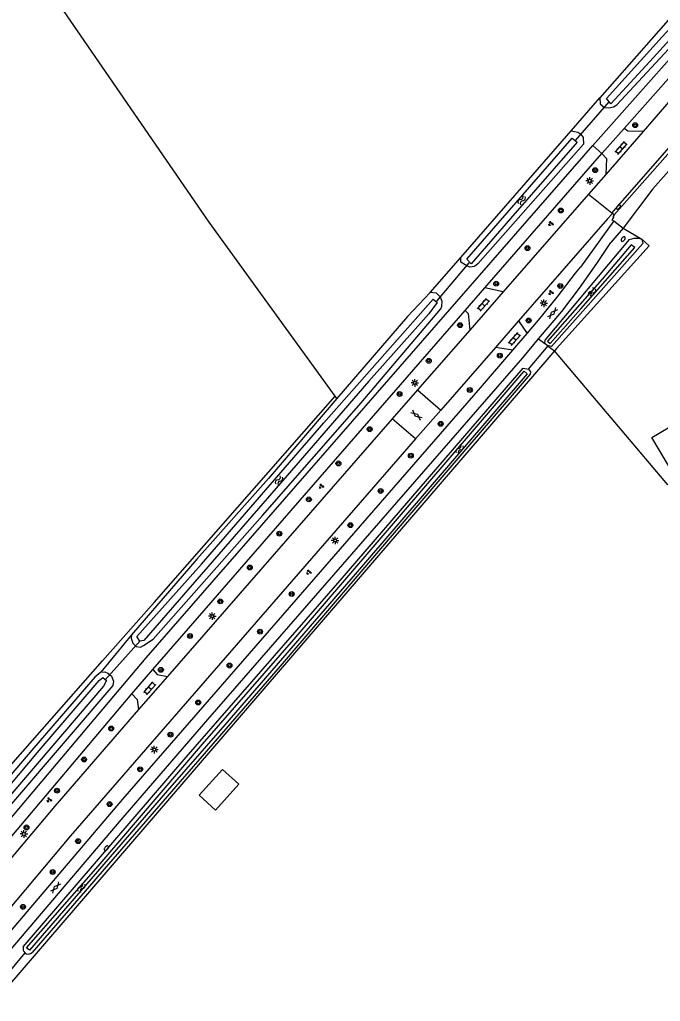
# Model space of a CAD drawing. Extents: x 135999 to 138000, y 396000 to 398501.
# Drawn here: x 136594.2 to 136699.2, y 397991.8 to 398152.8 of the extents above; entities that cross this region are included whole.
import ezdxf

# ---------------------------------------------------------------- set-up
doc = ezdxf.new("R2010")
doc.units = 0
for name, color, linetype in [('gg-afsc-draadraster', 7, 'Continuous'), ('gg-afsc-erfafscheiding', 7, 'Continuous'), ('gg-afsc-lijn draadraster', 7, 'Continuous'), ('gg-bbg-luifel en loopbrug', 7, 'Continuous'), ('gg-knt-bronhoudergrens', 7, 'Continuous'), ('gg-knt-verharding', 7, 'Continuous'), ('gg-kntw-bovenkant insteek waterloop', 7, 'Continuous'), ('gg-kntw-waterlijn', 7, 'Continuous'), ('gg-kwrk-duiker nz buis', 7, 'Continuous'), ('gt-grn-groengrens', 7, 'Continuous'), ('gt-grn-vlakafsluiter', 7, 'Continuous'), ('gt-grn-weggrens', 7, 'Continuous'), ('gt-symb-boom', 7, 'Continuous'), ('gt-symb-brandkraan', 7, 'Continuous'), ('gt-symb-gesloten verharding', 7, 'Continuous'), ('gt-symb-groenvak', 7, 'Continuous'), ('gt-symb-klinker verharding', 7, 'Continuous'), ('gt-symb-kolk', 7, 'Continuous'), ('gt-symb-lichtmast', 7, 'Continuous'), ('gt-symb-watersymbool', 7, 'Continuous')]:
    doc.layers.add(name, color=color, linetype=linetype)

# ---------------------------------------------------------------- blocks, each defined once
blk = doc.blocks.new('gt0-KOLK')
at = {"layer": 'gt-symb-kolk'}
blk.add_lwpolyline([(0, 0), (0.38, 0), (0.38, 0.4), (-0.38, 0.4), (-0.38, 0), (0, 0)], dxfattribs=at)
blk = doc.blocks.new('gt0-KL1')
at = {"layer": 'gt-symb-klinker verharding'}
for p, q in [((-1.15, 0.3), (1.15, 0.3)), ((-1, -0.3), (-1, 0.3)), ((-0.5, 0.3), (-0.5, 0.45)), ((0, -0.3), (0, 0.3)), ((0.5, 0.3), (0.5, 0.45)), ((1, -0.3), (1, 0.3)), ((-1.15, -0.3), (1.15, -0.3)), ((-0.5, -0.45), (-0.5, -0.3)), ((0.5, -0.45), (0.5, -0.3))]:
    blk.add_line(p, q, dxfattribs=at)
blk = doc.blocks.new('gt0-BOOM')
at = {"layer": 'gt-symb-boom'}
for radius in [0.4, 0.2]:
    blk.add_circle((0, 0), radius, dxfattribs=at)
blk = doc.blocks.new('gt0-GRVAK')
at = {"layer": 'gt-symb-groenvak'}
for p, q in [((-0.11, 0.19), (-0.23, 0.24)), ((-0.18, 0.15), (0.09, 0.15)), ((-0.09, 0.21), (-0.16, 0.32)), ((-0.05, 0.21), (-0.05, 0.39)), ((0, 0.21), (0.06, 0.32)), ((0.02, 0.19), (0.13, 0.24)), ((0.26, -0.05), (0.2, 0.06)), ((0.3, -0.05), (0.3, 0.13)), ((0.35, -0.05), (0.41, 0.06)), ((-0.24, -0.23), (-0.36, -0.18)), ((-0.32, -0.26), (-0.05, -0.26)), ((-0.23, -0.21), (-0.29, -0.1)), ((-0.18, -0.2), (-0.18, -0.02)), ((-0.14, -0.21), (-0.07, -0.1)), ((-0.12, -0.23), (0, -0.18)), ((0.24, -0.07), (0.12, -0.02)), ((0.17, -0.11), (0.44, -0.11)), ((0.37, -0.07), (0.49, -0.02))]:
    blk.add_line(p, q, dxfattribs=at)
blk = doc.blocks.new('gt0-WA')
at = {"layer": 'gt-symb-watersymbool'}
for centre, start, end in [((-0.32, 0.02), 28.0725, 151.9275), ((0.43, 0.42), 208.0725, 331.9275), ((-0.32, -0.43), 28.0725, 151.9275), ((0.43, -0.03), 208.0725, 331.9275)]:
    blk.add_arc(centre, 0.425, start, end, dxfattribs=at)
blk = doc.blocks.new('gt0-LMAST')
at = {"layer": 'gt-symb-lichtmast'}
for p, q in [((-0.18, 0.17), (-0.45, 0.44)), ((-0.01, 0.25), (-0.01, 0.62)), ((0.17, 0.17), (0.44, 0.44)), ((-0.26, 0), (-0.63, 0)), ((-0.18, -0.18), (-0.45, -0.45)), ((-0.01, -0.25), (-0.01, -0.63)), ((0.44, -0.45), (0.17, -0.18)), ((0.24, 0), (0.62, 0))]:
    blk.add_line(p, q, dxfattribs=at)
blk.add_circle((-0.01, 0), 0.25, dxfattribs=at)
blk = doc.blocks.new('gt0-GESVH1')
at = {"layer": 'gt-symb-gesloten verharding'}
for p, q in [((-0.99, -0.26), (0.01, 0.24)), ((0.01, -0.26), (-0.99, 0.24)), ((0.01, 0.24), (1.01, -0.26)), ((1.01, 0.24), (0.01, -0.26))]:
    blk.add_line(p, q, dxfattribs=at)
blk = doc.blocks.new('gt0-BR')
at = {"layer": 'gt-symb-brandkraan'}
for centre, radius, start, end in [((-0.24, 0), 0.206, 107.5669, 252.4331), ((0.6, -2.66), 3, 106.892, 107.5669), ((0, -0.69), 0.938, 73.108, 106.892), ((-0.6, -2.66), 3, 72.4331, 73.108), ((0.24, 0), 0.206, 287.567, 72.4331), ((0.6, 2.66), 3, 252.4331, 253.108), ((0, 0.69), 0.938, 253.108, 286.8921), ((-0.6, 2.66), 3, 286.8921, 287.567)]:
    blk.add_arc(centre, radius, start, end, dxfattribs=at)

msp = doc.modelspace()

# ---------------------------------------------------------------- linework, layer by layer
at = {"layer": 'gg-afsc-draadraster'}
msp.add_line((136646.18, 398090.66), (136645.88, 398091.09), dxfattribs=at)
for points in [[(136645.88, 398091.09), (136625.27, 398119.59), (136570.95, 398198.51), (136562.66, 398227.07), (136528.66, 398274.53)], [(136810.7, 397874.36), (136811, 397874.5), (136794.09, 397908.68), (136779.99, 397937.8), (136771.44, 397942.62), (136760.28, 397963.94), (136749.12, 397985.27), (136728.96, 398046.08), (136722.96, 398064.41), (136721.46, 398074.57), (136722.13, 398090.73), (136700.42, 398076.52), (136681.82, 398098.48)], [(136547.06, 398032.49), (136549.18, 398030.77), (136553.47, 398032.42), (136563.56, 398022), (136574.88, 398010.3), (136607.79, 398047.69), (136616.26, 398057.26), (136645.88, 398091.09)]]:
    msp.add_lwpolyline(points, dxfattribs=at)
at = {"layer": 'gg-afsc-erfafscheiding'}
msp.add_line((136681.82, 398098.48), (136680.94, 398097.41), dxfattribs=at)
msp.add_lwpolyline([(136697.35, 398115.71), (136682.15, 398098.88), (136681.82, 398098.48)], dxfattribs=at)
at = {"layer": 'gg-afsc-lijn draadraster'}
msp.add_line((136646.18, 398090.66), (136645.88, 398091.09), dxfattribs=at)
for points in [[(136645.88, 398091.09), (136625.27, 398119.59), (136570.95, 398198.51), (136562.66, 398227.07), (136528.66, 398274.53)], [(136547.06, 398032.49), (136549.18, 398030.77), (136553.47, 398032.42), (136563.56, 398022), (136574.88, 398010.3), (136607.79, 398047.69), (136616.26, 398057.26), (136645.88, 398091.09)]]:
    msp.add_lwpolyline(points, dxfattribs=at)
at = {"layer": 'gg-bbg-luifel en loopbrug'}
msp.add_lwpolyline([(136697.78, 398084.27), (136706.38, 398089.36), (136709.97, 398083.32), (136701.37, 398078.22), (136697.78, 398084.27)], dxfattribs=at)
at = {"layer": 'gg-knt-bronhoudergrens'}
for p, q in [((136684.55, 398134.57), (136689.27, 398139.99)), ((136661.49, 398108.05), (136666.5, 398113.78))]:
    msp.add_line(p, q, dxfattribs=at)
msp.add_lwpolyline([(136626.29, 398023.2), (136630.13, 398027.45), (136627.43, 398029.88), (136623.6, 398025.63), (136626.29, 398023.2)], dxfattribs=at)
at = {"layer": 'gg-knt-verharding'}
for p, q in [((136689.61, 398130.83), (136693.24, 398134.93)), ((136696.36, 398134.46), (136690.24, 398127.43)), ((136670.45, 398108.85), (136689.61, 398130.83)), ((136690.24, 398127.43), (136687.42, 398124.21)), ((136687.42, 398124.21), (136673.45, 398108.18)), ((136690.54, 398120.14), (136675.93, 398103.4)), ((136691.57, 398119.81), (136686.12, 398112.23)), ((136691.37, 398121), (136690.54, 398120.14)), ((136691.24, 398121.14), (136691.37, 398121)), ((136691.61, 398120.81), (136691.37, 398121)), ((136691.57, 398119.81), (136693.08, 398118.62)), ((136693.08, 398118.62), (136691.07, 398116.24)), ((136685.28, 398111.25), (136686.12, 398112.23)), ((136667.22, 398105.14), (136670.45, 398108.85)), ((136673.45, 398108.18), (136670.45, 398108.85)), ((136673.45, 398108.18), (136667.97, 398101.91)), ((136616, 398046.28), (136667.22, 398105.14)), ((136667.97, 398101.91), (136659.4, 398092.08)), ((136675.93, 398103.4), (136672.16, 398099.07)), ((136675.93, 398103.4), (136677.34, 398101.32)), ((136675.02, 398098.62), (136677.34, 398101.32)), ((136672.16, 398099.07), (136663.21, 398088.78)), ((136675.02, 398098.62), (136672.16, 398099.07)), ((136659.4, 398092.08), (136655.27, 398087.35)), ((136659.4, 398092.08), (136663.21, 398088.78)), ((136663.21, 398088.78), (136659.09, 398084.05)), ((136655.27, 398087.35), (136618.41, 398045.09)), ((136659.09, 398084.05), (136655.27, 398087.35)), ((136612.61, 398042.28), (136616, 398046.28)), ((136618.41, 398045.09), (136613.7, 398039.67)), ((136579.98, 398003.66), (136612.61, 398042.28))]:
    msp.add_line(p, q, dxfattribs=at)
for points in [[(136688.12, 398132.15), (136709.39, 398156.16), (136733.54, 398183.25), (136735.56, 398185.47)], [(136693.24, 398134.93), (136711.22, 398155.22), (136734.77, 398181.64), (136737.39, 398184.51)], [(136746.48, 398183.08), (136730.49, 398165.39), (136720.5, 398154.3), (136701.03, 398132.32), (136692.15, 398122.2), (136691.24, 398121.14)], [(136746.87, 398182.71), (136740.93, 398176.17), (136730.86, 398165.04), (136720.87, 398153.94), (136691.61, 398120.81)], [(136737.56, 398180.56), (136704.73, 398144.13), (136696.36, 398134.46)], [(136713.88, 398143.08), (136704.87, 398132.9), (136699.69, 398127.02), (136697.96, 398125.04), (136693.08, 398118.62)], [(136696.36, 398134.46), (136693.87, 398134.53), (136693.24, 398134.93)], [(136577.83, 398004.25), (136614.94, 398048.15), (136686.64, 398130.48), (136688.12, 398132.15)], [(136689.61, 398130.83), (136690.39, 398130.04), (136690.24, 398127.43)], [(136691.61, 398120.81), (136691.41, 398120.54), (136691.54, 398120.43), (136691.25, 398119.97), (136691.57, 398119.81)], [(136679.24, 398100.45), (136683.02, 398104.97), (136685.96, 398108.77), (136688.8, 398112.81), (136691.07, 398116.24)], [(136677.34, 398101.32), (136679.23, 398103.52), (136682.29, 398107.31), (136685.28, 398111.25)], [(136667.22, 398105.14), (136667.68, 398104.62), (136667.97, 398101.91)], [(136592.5, 398000), (136611.17, 398021.99), (136625.02, 398038.05), (136676.67, 398097.38), (136679.24, 398100.45)], [(136589.87, 398000), (136611.11, 398024.99), (136669.7, 398092.41), (136675.02, 398098.62)], [(136659.09, 398084.05), (136621.69, 398041.08), (136602.56, 398018.96), (136588.02, 398001.74)], [(136616, 398046.28), (136616.72, 398045.41), (136618.41, 398045.09)], [(136612.61, 398042.28), (136613.47, 398041.31), (136613.7, 398039.67)], [(136613.7, 398039.67), (136599.97, 398023.85), (136583.07, 398003.86)]]:
    msp.add_lwpolyline(points, dxfattribs=at)
at = {"layer": 'gg-kntw-bovenkant insteek waterloop'}
for p, q in [((136666.5, 398113.78), (136684.55, 398134.57)), ((136680.63, 398099.39), (136680.24, 398099.73))]:
    msp.add_line(p, q, dxfattribs=at)
for points in [[(136689.27, 398139.99), (136689.32, 398138.97), (136690.05, 398138.4), (136690.73, 398138.34), (136691.52, 398138.5), (136692.03, 398138.84), (136701.93, 398149.5), (136717.59, 398167.23), (136720.23, 398170.79), (136720.11, 398171.36), (136719.29, 398171.95), (136718.15, 398171.87)], [(136718.15, 398171.87), (136706.07, 398159.18), (136689.27, 398139.99)], [(136684.55, 398134.57), (136685.68, 398134.37), (136686.18, 398134.02), (136686.52, 398133.46), (136686.62, 398132.38), (136669.26, 398112.74), (136668.75, 398112.35), (136667.96, 398112.24), (136667.21, 398112.59), (136666.49, 398113.04), (136666.5, 398113.78)], [(136680.24, 398099.73), (136680.3, 398100.24), (136694.14, 398116.74), (136694.87, 398116.97), (136695.66, 398116.96), (136696.17, 398116.79)], [(136696.17, 398116.79), (136696.33, 398116.11), (136681.33, 398099.22), (136680.63, 398099.39)], [(136612.53, 398051.93), (136612.47, 398051.37), (136612.74, 398050.57), (136613.3, 398050.01), (136613.98, 398049.94), (136614.49, 398050.17), (136616.08, 398051.23), (136634.01, 398071.49), (136650.18, 398089.95), (136663.22, 398105.39), (136663.39, 398105.84), (136663.46, 398106.57), (136663.18, 398107.31), (136662.51, 398107.93), (136661.49, 398108.05)], [(136661.49, 398108.05), (136657.74, 398104.13), (136646.18, 398090.66)], [(136594.8, 398000.77), (136621.48, 398031.88), (136646.7, 398060.84), (136676.71, 398095.64), (136677.56, 398095.52), (136677.89, 398095.06), (136677.88, 398094.67)], [(136677.88, 398094.67), (136659.1, 398072.83), (136636.89, 398046.79), (136608.76, 398014.35), (136596.28, 397999.87)], [(136646.18, 398090.66), (136634.96, 398077.58), (136623.23, 398064.33), (136612.53, 398051.93)], [(136607.52, 398045.81), (136608.14, 398045.86), (136608.64, 398045.63), (136609.27, 398045.16), (136609.6, 398044.33), (136609.48, 398043.65), (136577.53, 398006.38), (136576.52, 398006.5), (136575.79, 398006.85), (136575.51, 398007.47), (136575.4, 398008.03), (136575.46, 398008.66)], [(136607.52, 398045.81), (136606.55, 398044.97), (136596.19, 398033.02), (136575.46, 398008.66)]]:
    msp.add_lwpolyline(points, dxfattribs=at)
for centre, radius, start, end in [((136595.64, 398000.48), 0.885, 160.9969, 228.4605), ((136595.63, 398000.48), 0.881, 228.5447, 316.6901)]:
    msp.add_arc(centre, radius, start, end, dxfattribs=at)
at = {"layer": 'gg-kntw-waterlijn'}
for points in [[(136690.39, 398139.87), (136699.48, 398149.96), (136709.78, 398161.13), (136718.52, 398171.07), (136719.21, 398170.46), (136715.96, 398166.61), (136709.54, 398159.27), (136697.44, 398145.96), (136691.09, 398138.99), (136690.39, 398139.87)], [(136667.48, 398113.55), (136684.74, 398133.39), (136685.54, 398132.69), (136674.65, 398120.19), (136668.21, 398112.79), (136667.48, 398113.55)], [(136694.39, 398115.88), (136689.68, 398110.25), (136680.72, 398100.08), (136681.15, 398099.7), (136686.15, 398105.37), (136695.03, 398115.46), (136694.39, 398115.88)], [(136613.41, 398051.67), (136623.98, 398063.55), (136644.07, 398086.68), (136661.97, 398106.99), (136662.59, 398106.45), (136661.24, 398104.55), (136651.42, 398093.52), (136639.83, 398080.16), (136614.54, 398050.99), (136613.91, 398050.9), (136613.41, 398051.67)], [(136595.33, 398000.63), (136607.09, 398014.02), (136624.19, 398034.01), (136639.51, 398051.59), (136669.04, 398086.04), (136676.87, 398095.17), (136677.36, 398094.75), (136650.24, 398063.11), (136627.85, 398037.16), (136618.43, 398026.4), (136595.84, 398000.23), (136595.33, 398000.63)], [(136576.23, 398007.95), (136580.97, 398013.41), (136597.4, 398032.96), (136607.24, 398044.43), (136607.84, 398044.93), (136608.45, 398044.45), (136607.93, 398043.53), (136592.91, 398025.95), (136579.24, 398009.77), (136577.05, 398007.18), (136576.23, 398007.95)]]:
    msp.add_lwpolyline(points, dxfattribs=at)
at = {"layer": 'gg-kwrk-duiker nz buis'}
for p, q in [((136685.29, 398132.96), (136690.79, 398139.33)), ((136662.58, 398106.67), (136667.87, 398112.93)), ((136677.56, 398095.52), (136680.83, 398099.34)), ((136608.24, 398044.54), (136613.91, 398050.9)), ((136595.05, 397999.82), (136588.54, 397991.98))]:
    msp.add_line(p, q, dxfattribs=at)
at = {"layer": 'gt-grn-groengrens'}
for p, q in [((136679.24, 398100.45), (136680.24, 398099.73)), ((136680.63, 398099.39), (136681.82, 398098.48)), ((136680.94, 398097.41), (136592.22, 397994.23))]:
    msp.add_line(p, q, dxfattribs=at)
at = {"layer": 'gt-grn-vlakafsluiter'}
for p, q in [((136693.08, 398118.62), (136696.17, 398116.79)), ((136697.35, 398115.71), (136696.17, 398116.79)), ((136612.53, 398051.93), (136607.52, 398045.81))]:
    msp.add_line(p, q, dxfattribs=at)
at = {"layer": 'gt-grn-weggrens'}
for p, q in [((136689.61, 398130.83), (136688.12, 398132.15)), ((136687.42, 398124.21), (136691.24, 398121.14))]:
    msp.add_line(p, q, dxfattribs=at)

# ---------------------------------------------------------------- block references
at = {"layer": 'gt-symb-boom'}
for p in [(136695.06, 398135.49), (136688.51, 398128.13), (136682.88, 398121.51), (136677.41, 398115.34), (136672.29, 398109.5), (136682.79, 398109.14), (136677.61, 398103.48), (136666.37, 398102.71), (136661.24, 398096.87), (136672.88, 398097.7), (136667.98, 398092.08), (136656.46, 398091.43), (136651.56, 398085.65), (136663.2, 398086.53), (136658.31, 398081.31), (136646.44, 398080.04), (136641.6, 398074.14), (136653.35, 398075.53), (136648.4, 398069.92), (136636.76, 398068.53), (136631.92, 398062.97), (136638.78, 398058.63), (136627.08, 398057.42), (136622.13, 398051.75), (136633.6, 398052.46), (136628.59, 398046.9), (136617.35, 398046.19), (136623.46, 398040.84), (136609.2, 398036.59), (136618.91, 398035.57), (136604.76, 398031.49), (136613.95, 398029.9), (136600.32, 398026.38), (136608.94, 398024.17), (136595.33, 398020.36), (136603.78, 398018.1), (136599.61, 398013.06), (136594.76, 398007.33)]:
    msp.add_blockref('gt0-BOOM', p, dxfattribs=at)
at = {"layer": 'gt-symb-brandkraan'}
for p, rotation in [((136693.09, 398116.82), -128.17653759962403), ((136608.42, 398016.96), 49.62237024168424)]:
    msp.add_blockref('gt0-BR', p, dxfattribs=dict(at, rotation=rotation))
at = {"layer": 'gt-symb-gesloten verharding'}
for p, rotation in [((136681.53, 398104.69), 49.82757657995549), ((136659.25, 398087.96), -40.25318526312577), ((136600.09, 398010.5), 49.82757657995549)]:
    msp.add_blockref('gt0-GESVH1', p, dxfattribs=dict(at, rotation=rotation))
at = {"layer": 'gt-symb-groenvak'}
for p in [(136681.22, 398119.35), (136681.26, 398108.04), (136643.62, 398076.3), (136641.56, 398062.2), (136599.03, 398024.88)]:
    msp.add_blockref('gt0-GRVAK', p, dxfattribs=at)
at = {"layer": 'gt-symb-klinker verharding'}
for p, rotation in [((136692.77, 398131.75), 48.770950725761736), ((136670.19, 398106.04), 48.770950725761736), ((136675.28, 398100.42), 48.77095072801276), ((136615.52, 398043.15), 48.770950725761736)]:
    msp.add_blockref('gt0-KL1', p, dxfattribs=dict(at, rotation=rotation))
at = {"layer": 'gt-symb-kolk', "rotation": -130.64768514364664}
msp.add_blockref('gt0-KOLK', (136692.15, 398122.2), dxfattribs=at)
at = {"layer": 'gt-symb-lichtmast'}
for p in [(136687.62, 398126.37), (136680.1, 398106.31), (136658.96, 398093.25), (136645.9, 398067.41), (136625.77, 398055), (136616.27, 398033.13), (136594.9, 398019.29)]:
    msp.add_blockref('gt0-LMAST', p, dxfattribs=at)
at = {"layer": 'gt-symb-watersymbool'}
for p, rotation in [((136676.44, 398123.18), 61.76909817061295), ((136687.95, 398108.06), 61.76909817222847), ((136666.27, 398082.34), 61.76909817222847), ((136636.69, 398077.2), 61.76909816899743), ((136604.3, 398010.42), 61.76909817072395)]:
    msp.add_blockref('gt0-WA', p, dxfattribs=dict(at, rotation=rotation))

doc.saveas('drawing.dxf')
